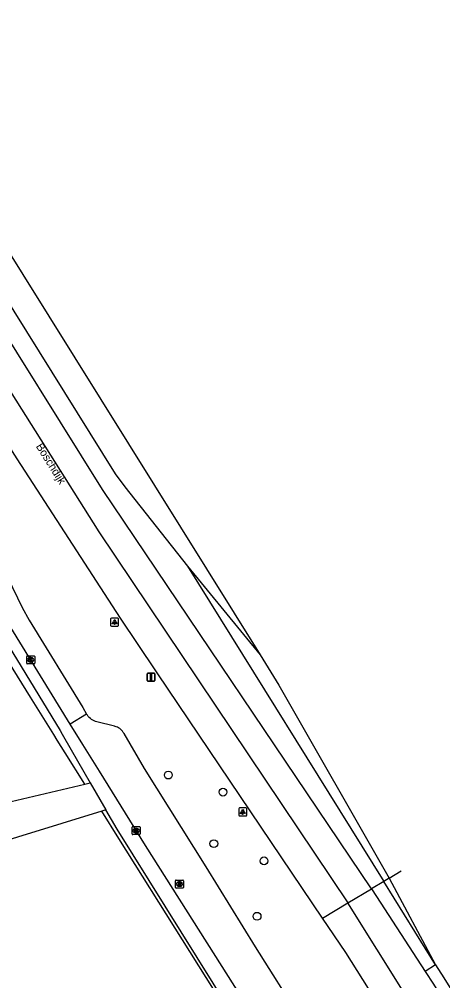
# Model space of a CAD drawing. Extents: x 158132 to 159658, y 385257 to 387209.
# Drawn here: x 159181.9 to 159234.9, y 386570.8 to 386691 of the extents above; entities that cross this region are included whole.
import ezdxf

# ---------------------------------------------------------------- set-up
doc = ezdxf.new("R2010")
doc.units = 0
for name, color, linetype in [('IMGEO_Berm_groen', 7, 'Continuous'), ('IMGEO_Berm_open', 7, 'Continuous'), ('IMGEO_Boom', 7, 'Continuous'), ('IMGEO_Fietspad_gesloten', 7, 'Continuous'), ('IMGEO_Hek', 7, 'Continuous'), ('IMGEO_Kolk', 7, 'Continuous'), ('IMGEO_Lichtpunt', 7, 'Continuous'), ('IMGEO_Openbare_ruimte_label', 7, 'Continuous'), ('IMGEO_Rijbaan_lokaal_open', 7, 'Continuous'), ('IMGEO_Rijbaan_regionaal_gesloten', 7, 'Continuous'), ('IMGEO_Rioolput', 7, 'Continuous'), ('IMGEO_Verkeersbordpaal', 7, 'Continuous'), ('IMGEO_Voetpad_open', 7, 'Continuous')]:
    doc.layers.add(name, color=color, linetype=linetype)

msp = doc.modelspace()

# ---------------------------------------------------------------- linework, layer by layer
at = {"layer": 'IMGEO_Berm_groen'}
msp.add_lwpolyline([(159190.08, 386595.42), (159187.64, 386599.32), (159186.65, 386600.92), (159186.21, 386601.63), (159183.31, 386606.27), (159177.5, 386615.58), (159175.67, 386618.51), (159158.78, 386645.56), (159137.01, 386680.25)], dxfattribs=at)
at = {"layer": 'IMGEO_Berm_open'}
for points in [[(159227.46, 386583.27), (159225.95, 386582.35)], [(159233.96, 386572.84), (159232.64, 386572.02)]]:
    msp.add_lwpolyline(points, dxfattribs=at)
at = {"layer": 'IMGEO_Boom'}
for centre in [(159200.53, 386596.55), (159207.36, 386594.42), (159206.22, 386587.98), (159212.5, 386585.83), (159211.63, 386578.91)]:
    msp.add_circle(centre, 0.489, dxfattribs=at)
at = {"layer": 'IMGEO_Fietspad_gesloten'}
for points in [[(159167.38, 386647.52), (159172.66, 386639.08), (159173.8, 386637.13), (159176.33, 386632.14), (159178.39, 386626.94), (159179.02, 386625.08), (159180.46, 386621.21), (159182.24, 386617.48), (159183.12, 386615.91), (159189.82, 386604.99), (159190.31, 386604.18)], [(159188.27, 386602.91), (159180.82, 386615.01)]]:
    msp.add_lwpolyline(points, dxfattribs=at)
at = {"layer": 'IMGEO_Hek'}
for points in [[(159186.21, 386601.63), (159183.31, 386606.27), (159177.5, 386615.58), (159175.67, 386618.51)], [(159190.08, 386595.42), (159187.64, 386599.32), (159186.65, 386600.92), (159186.21, 386601.63)], [(159250.06, 386500), (159194.34, 386588.63), (159192.21, 386592.03)]]:
    msp.add_lwpolyline(points, dxfattribs=at)
at = {"layer": 'IMGEO_Kolk'}
for p, q in [((159182.89, 386611.45), (159183.75, 386611.45)), ((159182.82, 386610.52), (159182.82, 386611.37)), ((159183.75, 386610.45), (159182.89, 386610.45)), ((159183.31, 386611.23), (159183.33, 386611.23)), ((159183.33, 386610.67), (159183.31, 386610.67)), ((159183.82, 386611.37), (159183.82, 386610.52)), ((159196.01, 386589.19), (159196.01, 386590.04)), ((159196.08, 386590.12), (159196.93, 386590.12)), ((159196.49, 386589.89), (159196.52, 386589.89)), ((159197.01, 386590.04), (159197.01, 386589.19)), ((159196.93, 386589.11), (159196.08, 386589.11)), ((159196.52, 386589.34), (159196.49, 386589.34))]:
    msp.add_line(p, q, dxfattribs=at)
for points in [[(159182.89, 386611.45), (159183.75, 386611.45)], [(159182.82, 386610.52), (159182.82, 386611.37)], [(159183.75, 386610.45), (159182.89, 386610.45)], [(159183.14, 386611.15), (159183.26, 386611.15), (159183.26, 386611), (159183.39, 386611.15), (159183.56, 386611.15), (159183.41, 386611), (159183.56, 386610.75), (159183.41, 386610.75), (159183.33, 386610.91), (159183.26, 386610.85), (159183.26, 386610.75), (159183.14, 386610.75), (159183.14, 386611.15)], [(159183.82, 386611.37), (159183.82, 386610.52)], [(159196.01, 386589.19), (159196.01, 386590.04)], [(159196.08, 386590.12), (159196.93, 386590.12)], [(159196.33, 386589.81), (159196.45, 386589.81), (159196.45, 386589.66), (159196.58, 386589.81), (159196.74, 386589.81), (159196.6, 386589.66), (159196.75, 386589.41), (159196.6, 386589.41), (159196.51, 386589.58), (159196.45, 386589.51), (159196.45, 386589.41), (159196.33, 386589.41), (159196.33, 386589.81)], [(159197.01, 386590.04), (159197.01, 386589.19)], [(159196.93, 386589.11), (159196.08, 386589.11)]]:
    msp.add_lwpolyline(points, dxfattribs=at)
for centre, start, end in [((159182.9, 386611.37), 91.552, 178.448), ((159182.9, 386611.37), 91.552, 178.448), ((159183.74, 386611.37), 1.552, 88.448), ((159183.74, 386611.37), 1.552, 88.448), ((159182.9, 386610.52), 181.552, 268.448), ((159182.9, 386610.52), 181.552, 268.448), ((159183.74, 386610.52), 271.552, 358.448), ((159183.74, 386610.52), 271.552, 358.448), ((159196.08, 386590.04), 91.552, 178.448), ((159196.08, 386590.04), 91.552, 178.448), ((159196.93, 386590.04), 1.552, 88.448), ((159196.93, 386590.04), 1.552, 88.448), ((159196.08, 386589.19), 181.552, 268.448), ((159196.08, 386589.19), 181.552, 268.448), ((159196.93, 386589.19), 271.552, 358.448), ((159196.93, 386589.19), 271.552, 358.448)]:
    msp.add_arc(centre, 0.0765, start, end, dxfattribs=at)
for centre, major_axis, ratio, start_param, end_param in [((159183.31, 386610.95), (-0.387, 0.002), 0.722429, 4.712389, 7.853982), ((159183.33, 386610.95), (-0.39, 0.002), 0.717154, 1.570796, 4.712389), ((159196.49, 386589.61), (-0.387, 0.002), 0.722429, 4.712389, 7.853982), ((159196.52, 386589.61), (-0.39, 0.002), 0.717154, 1.570796, 4.712389)]:
    msp.add_ellipse(centre, major_axis=major_axis, ratio=ratio, start_param=start_param, end_param=end_param, dxfattribs=at)
at = {"layer": 'IMGEO_Lichtpunt'}
for p, q in [((159193.31, 386616.06), (159193.31, 386615.25)), ((159193.31, 386616.06), (159193.31, 386615.25)), ((159194.21, 386616.15), (159193.41, 386616.15)), ((159194.21, 386616.15), (159193.41, 386616.15)), ((159193.41, 386615.16), (159194.21, 386615.16)), ((159193.41, 386615.16), (159194.21, 386615.16)), ((159194.31, 386615.25), (159194.31, 386616.06)), ((159194.31, 386615.25), (159194.31, 386616.06)), ((159209.34, 386592.35), (159209.34, 386591.54)), ((159209.34, 386592.35), (159209.34, 386591.54)), ((159210.24, 386592.45), (159209.44, 386592.45)), ((159210.24, 386592.45), (159209.44, 386592.45)), ((159210.34, 386591.54), (159210.34, 386592.35)), ((159210.34, 386591.54), (159210.34, 386592.35)), ((159209.44, 386591.45), (159210.24, 386591.45)), ((159209.44, 386591.45), (159210.24, 386591.45))]:
    msp.add_line(p, q, dxfattribs=at)
for points in [[(159193.69, 386615.72), (159193.72, 386615.69), (159193.54, 386615.43), (159193.5, 386615.46), (159193.69, 386615.72)], [(159193.79, 386615.67), (159193.83, 386615.67), (159193.83, 386615.35), (159193.79, 386615.35), (159193.79, 386615.67)], [(159193.9, 386615.69), (159193.94, 386615.72), (159194.12, 386615.46), (159194.08, 386615.43), (159193.9, 386615.69)], [(159209.72, 386592.01), (159209.75, 386591.99), (159209.57, 386591.72), (159209.53, 386591.75), (159209.72, 386592.01)], [(159209.82, 386591.97), (159209.86, 386591.97), (159209.86, 386591.64), (159209.82, 386591.64), (159209.82, 386591.97)], [(159209.93, 386591.99), (159209.97, 386592.01), (159210.15, 386591.75), (159210.11, 386591.72), (159209.93, 386591.99)]]:
    msp.add_lwpolyline(points, dxfattribs=at)
for centre in [(159193.81, 386615.86), (159209.84, 386592.15)]:
    msp.add_circle(centre, 0.0994, dxfattribs=at)
for centre, start, end in [((159193.41, 386616.06), 90, 180), ((159193.41, 386616.06), 90, 180), ((159193.41, 386615.25), 180, 270), ((159193.41, 386615.25), 180, 270), ((159194.21, 386616.06), 0, 90), ((159194.21, 386616.06), 0, 90), ((159194.21, 386615.25), 270, 0), ((159194.21, 386615.25), 270, 360), ((159209.44, 386592.35), 90, 180), ((159209.44, 386592.35), 90, 180), ((159210.24, 386592.35), 0, 90), ((159210.24, 386592.35), 0, 90), ((159209.44, 386591.54), 180, 270), ((159209.44, 386591.54), 180, 270), ((159210.24, 386591.54), 270, 0), ((159210.24, 386591.54), 270, 360)]:
    msp.add_arc(centre, 0.0946, start, end, dxfattribs=at)
at = {"layer": 'IMGEO_Rijbaan_lokaal_open'}
for points in [[(159190.31, 386604.18), (159188.27, 386602.91)], [(159217.04, 386566.17), (159211.42, 386575.11), (159205.28, 386585.08), (159197.56, 386597.39), (159194.99, 386601.74), (159194.9, 386601.88), (159194.81, 386602.02), (159194.7, 386602.14), (159194.58, 386602.25), (159194.46, 386602.36), (159194.32, 386602.45), (159194.18, 386602.53), (159194.02, 386602.59), (159193.87, 386602.64), (159193.78, 386602.66), (159191.57, 386603.22), (159191.41, 386603.26), (159191.24, 386603.33), (159191.08, 386603.41), (159190.92, 386603.51), (159190.78, 386603.62), (159190.64, 386603.75), (159190.52, 386603.88), (159190.41, 386604.03), (159190.31, 386604.18)], [(159255, 386496.36), (159253.77, 386498.34), (159252.73, 386500), (159231.68, 386533.49), (159209.62, 386568.89), (159197.67, 386587.77), (159196.24, 386590.04), (159191.93, 386597.03), (159189.83, 386600.39), (159188.27, 386602.91)], [(159168.15, 386591.07), (159175.18, 386591.91), (159190.08, 386595.42)], [(159190.08, 386595.42), (159190.77, 386595.59)], [(159190.77, 386595.59), (159192.73, 386592.19)], [(159192.73, 386592.19), (159192.21, 386592.03), (159176.64, 386587.24), (159167.3, 386586.15), (159167.38, 386585.5)]]:
    msp.add_lwpolyline(points, dxfattribs=at)
at = {"layer": 'IMGEO_Rijbaan_regionaal_gesloten'}
for points in [[(159162.37, 386690.99), (159212.02, 386611.56)], [(159154.02, 386686.98), (159157.24, 386681.72), (159191.82, 386626.93), (159222.99, 386580.57)], [(159162.38, 386684.67), (159193.89, 386634.18), (159195.09, 386632.55), (159202.91, 386622.65)], [(159225.95, 386582.35), (159192.3, 386632.25), (159160.33, 386683.37), (159160.27, 386683.46)], [(159219.83, 386578.66), (159199.2, 386609.22), (159198.97, 386609.56), (159194.57, 386616.14), (159181.61, 386636.06), (159180.54, 386637.76)], [(159202.91, 386622.65), (159212.02, 386611.56)], [(159202.91, 386622.65), (159227.46, 386583.27)], [(159212.02, 386611.56), (159214.36, 386607.8), (159228.15, 386583.68)], [(159228.15, 386583.68), (159229.66, 386584.59), (159229.66, 386584.59)], [(159228.15, 386583.68), (159227.46, 386583.27)], [(159233.96, 386572.84), (159227.46, 386583.27)], [(159228.15, 386583.68), (159233.96, 386572.84)], [(159222.99, 386580.57), (159225.95, 386582.35)], [(159225.95, 386582.35), (159226.04, 386582.21), (159232.64, 386572.02)], [(159219.83, 386578.66), (159222.99, 386580.57)], [(159337.59, 386396.88), (159259.04, 386523.03), (159222.99, 386580.57)], [(159334.62, 386395.01), (159326.35, 386408.09), (159320.18, 386417.89), (159312.88, 386429.61), (159302.23, 386446.71), (159294.43, 386459.19), (159268.99, 386500), (159264.8, 386506.73), (159232.99, 386557.93), (159230.94, 386561.23), (159229.11, 386564.24), (159222.73, 386574.37), (159219.83, 386578.66)], [(159232.64, 386572.02), (159233.68, 386570.42), (159242.94, 386555.56), (159253.77, 386538.11), (159277.62, 386500), (159288.12, 386483.23), (159318.51, 386434.33), (159340.68, 386398.8)], [(159233.96, 386572.84), (159234.98, 386571.21), (159244.66, 386555.67), (159265.17, 386522.91), (159279.46, 386500), (159294.97, 386475.13), (159326.37, 386424.73), (159342.02, 386399.64)]]:
    msp.add_lwpolyline(points, dxfattribs=at)
at = {"layer": 'IMGEO_Rioolput'}
for p, q in [((159201.42, 386582.5), (159201.42, 386583.35)), ((159201.5, 386583.43), (159202.35, 386583.43)), ((159201.91, 386583.21), (159201.94, 386583.21)), ((159201.93, 386582.65), (159201.91, 386582.65)), ((159202.42, 386583.35), (159202.42, 386582.5)), ((159202.35, 386582.43), (159201.5, 386582.43))]:
    msp.add_line(p, q, dxfattribs=at)
for points in [[(159201.42, 386582.5), (159201.42, 386583.35)], [(159201.5, 386583.43), (159202.35, 386583.43)], [(159202.01, 386583.12), (159201.76, 386583.13), (159201.76, 386582.73)], [(159201.76, 386582.73), (159201.88, 386582.73), (159201.88, 386582.89), (159201.89, 386582.89)], [(159201.94, 386583.05), (159201.88, 386583.05), (159201.88, 386582.96)], [(159201.88, 386582.96), (159201.93, 386582.96)], [(159201.94, 386582.86), (159202.01, 386582.73), (159202.15, 386582.73), (159202.09, 386582.85)], [(159202.42, 386583.35), (159202.42, 386582.5)], [(159202.35, 386582.43), (159201.5, 386582.43)]]:
    msp.add_lwpolyline(points, dxfattribs=at)
for centre, radius, start, end in [((159201.5, 386583.35), 0.0765, 91.552, 178.448), ((159201.5, 386583.35), 0.0765, 91.552, 178.448), ((159201.89, 386582.84), 0.0533, 26.0293, 88.6989), ((159201.92, 386583.15), 0.19, 274.7715, 282.9687), ((159201.94, 386582.95), 0.0964, 77.0061, 93.1865), ((159201.96, 386583.01), 0.0378, 276.6634, 79.6772), ((159202.01, 386583.02), 0.109, 350.3612, 89.416), ((159202.01, 386583.01), 0.112, 277.5842, 350.9817), ((159201.99, 386582.8), 0.108, 29.5134, 73.7905), ((159202.35, 386583.35), 0.0765, 1.552, 88.448), ((159202.35, 386583.35), 0.0765, 1.552, 88.448), ((159201.5, 386582.5), 0.0765, 181.552, 268.448), ((159201.5, 386582.5), 0.0765, 181.552, 268.448), ((159202.35, 386582.5), 0.0765, 271.552, 358.448), ((159202.35, 386582.5), 0.0765, 271.552, 358.448)]:
    msp.add_arc(centre, radius, start, end, dxfattribs=at)
for centre, major_axis, ratio, start_param, end_param in [((159201.91, 386582.93), (-0.387, 0.002), 0.722429, 4.712389, 7.853982), ((159201.93, 386582.93), (-0.39, 0.002), 0.717154, 1.570796, 4.712389)]:
    msp.add_ellipse(centre, major_axis=major_axis, ratio=ratio, start_param=start_param, end_param=end_param, dxfattribs=at)
at = {"layer": 'IMGEO_Verkeersbordpaal'}
for p, q in [((159197.87, 386608.38), (159197.87, 386609.18)), ((159197.87, 386609.18), (159197.87, 386608.38)), ((159197.97, 386609.28), (159198.76, 386609.28)), ((159198.76, 386609.28), (159197.97, 386609.28)), ((159198.86, 386609.18), (159198.86, 386608.38)), ((159198.86, 386608.38), (159198.86, 386609.18)), ((159198.76, 386608.28), (159197.97, 386608.28)), ((159197.97, 386608.28), (159198.76, 386608.28))]:
    msp.add_line(p, q, dxfattribs=at)
msp.add_lwpolyline([(159198.29, 386609.16), (159198.44, 386609.16), (159198.44, 386608.41), (159198.29, 386608.41), (159198.29, 386609.16)], dxfattribs=at)
for centre, start, end in [((159197.97, 386609.18), 90, 180), ((159197.97, 386609.18), 90, 180), ((159198.76, 386609.18), 0, 90), ((159198.76, 386609.18), 360, 90), ((159197.97, 386608.38), 180, 270), ((159197.97, 386608.38), 180, 270), ((159198.76, 386608.38), 270, 0), ((159198.76, 386608.38), 270, 0)]:
    msp.add_arc(centre, 0.1, start, end, dxfattribs=at)
at = {"layer": 'IMGEO_Voetpad_open'}
for points in [[(159179.41, 386614.47), (159186.99, 386602.11), (159187.27, 386601.66), (159188.39, 386599.7), (159190.77, 386595.59)], [(159253.15, 386495.23), (159250.17, 386500), (159194.12, 386589.79), (159192.73, 386592.19)]]:
    msp.add_lwpolyline(points, dxfattribs=at)

# ---------------------------------------------------------------- texts
at = {"layer": 'IMGEO_Openbare_ruimte_label'}
msp.add_text('Boschdijk', height=1, rotation=302.0054, dxfattribs=at).set_placement((159183.93, 386637.63))

doc.saveas('drawing.dxf')
